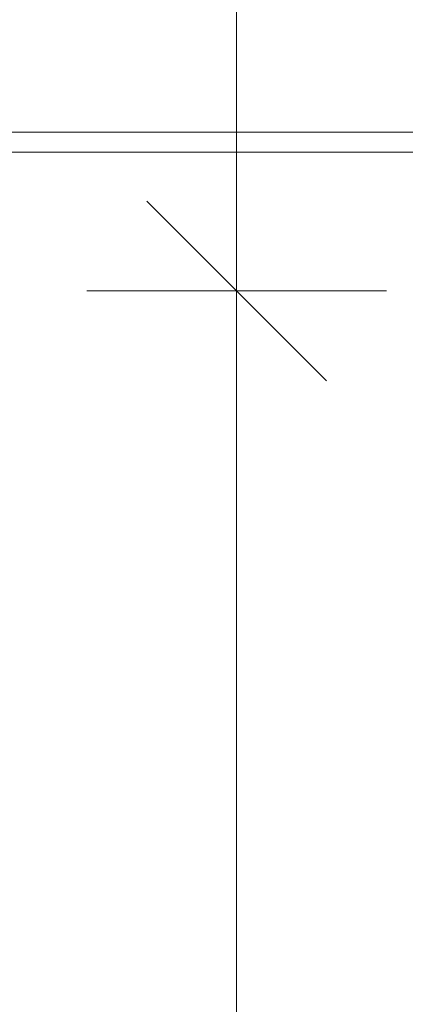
# Model space of a CAD drawing. Extents: x -459 to 541, y -543 to 550.
# Tile 544 of 577: x 235 to 239, y 346 to 356. Entities that reach past the tile are written whole.
import ezdxf
from ezdxf.lldxf.tags import DXFTag

# ---------------------------------------------------------------- set-up
doc = ezdxf.new("R2010")
doc.units = 0
doc.layers.get('0').update_dxf_attribs({"lineweight": 35})
for name, color, linetype, lineweight in [('5_UG-BESTAND', 7, 'Continuous', 25), ('5_UG-NEU', 7, 'Continuous', 25), ('5_UG-TEXT-MASS', 7, 'Continuous', 25)]:
    doc.layers.add(name, color=color, linetype=linetype, lineweight=lineweight)
tags = doc.linetypes.add('ALL_S16', pattern=[0.0005, 0, -0.0005]).pattern_tags.tags
tags[6:7] = [DXFTag(74, 4), DXFTag(75, 0), DXFTag(340, '0'), DXFTag(46, 1.0), DXFTag(50, 0.0), DXFTag(44, 0.0), DXFTag(45, 0.0)]
tags[4:5] = [DXFTag(74, 4), DXFTag(75, 0), DXFTag(340, '0'), DXFTag(46, 1.0), DXFTag(50, 0.0), DXFTag(44, 0.0), DXFTag(45, 0.0)]

# ---------------------------------------------------------------- blocks, each defined once
blk = doc.blocks.new('Referenz-A07ALAR41N', base_point=(-170.8075, 0))
at = {"layer": '5_UG-BESTAND', "color": 0, "linetype": 'ALL_S16', "lineweight": 13, "ltscale": 0.13}
blk.add_line((109.1841, 354.6692), (255.9976, 354.6692), dxfattribs=at)
at = {"layer": '5_UG-NEU', "color": 0, "linetype": 'ALL_S16', "lineweight": 13, "ltscale": 0.13}
blk.add_line((109.1841, 354.4693), (255.9976, 354.4693), dxfattribs=at)
at = {"layer": '5_UG-TEXT-MASS', "color": 0, "lineweight": 13}
for p, q in [((237.2302, 353.0794), (237.2302, 358.7591)), ((238.1302, 352.1794), (236.3302, 353.9794)), ((237.2302, 353.0794), (235.7302, 353.0794)), ((237.2302, 353.0794), (238.7302, 353.0794)), ((237.2302, 333.3631), (237.2302, 353.0794))]:
    blk.add_line(p, q, dxfattribs=at)

msp = doc.modelspace()

# ---------------------------------------------------------------- block references
at = {"color": 251, "lineweight": 25, "ltscale": 0.25, "true_color": 0x585858}
msp.add_blockref('Referenz-A07ALAR41N', (-170.8075, 0), dxfattribs=at)

doc.saveas('drawing.dxf')
